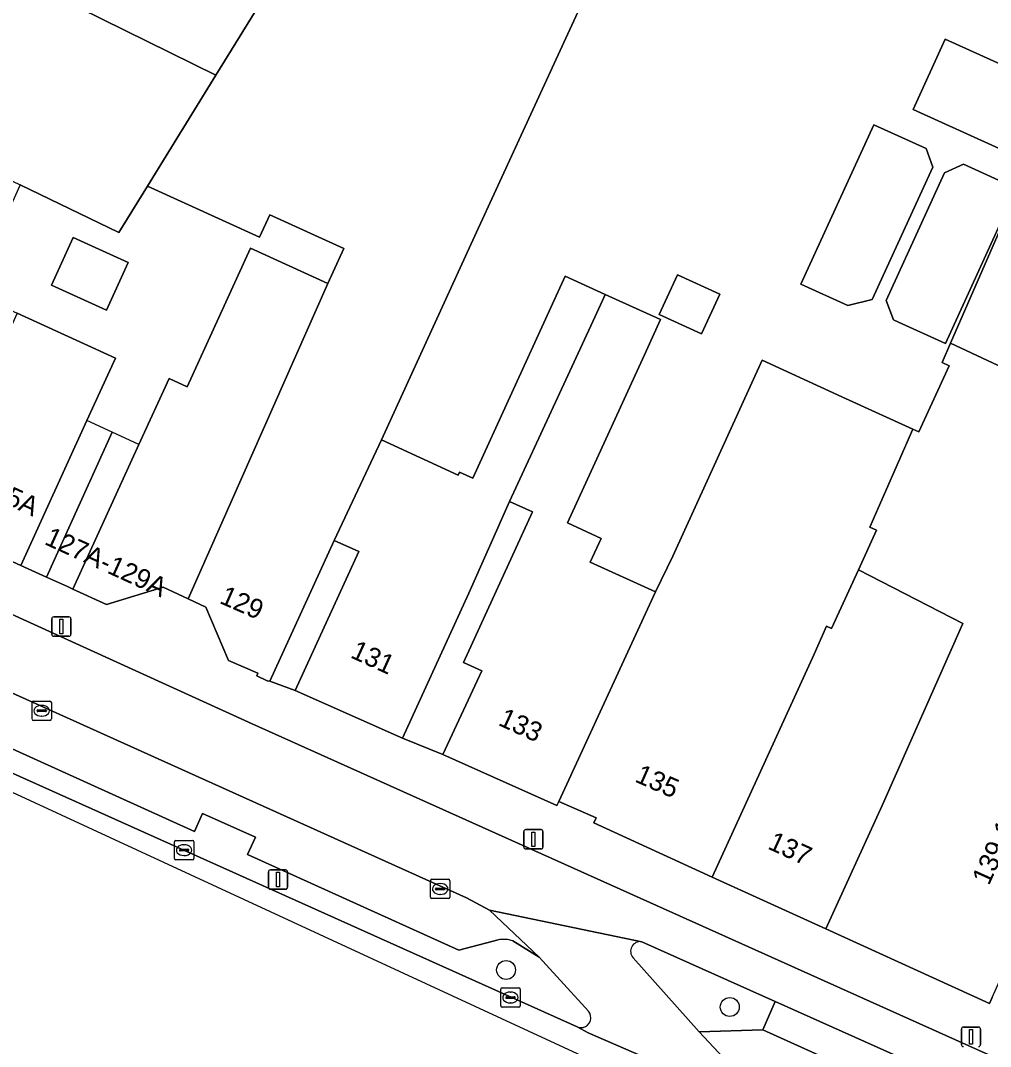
# Model space of a CAD drawing. Extents: x 161881 to 162523, y 381678 to 382381.
# Drawn here: x 162225.8 to 162276, y 381801 to 381854 of the extents above; entities that cross this region are included whole.
import ezdxf

# ---------------------------------------------------------------- set-up
doc = ezdxf.new("R2010")
doc.units = 0
for name, color, linetype in [('IMGEO_Berm_groen', 7, 'Continuous'), ('IMGEO_Boom', 7, 'Continuous'), ('IMGEO_Erf', 7, 'Continuous'), ('IMGEO_Fietspad_open', 7, 'Continuous'), ('IMGEO_Kolk', 7, 'Continuous'), ('IMGEO_Lichtmast', 7, 'Continuous'), ('IMGEO_Pand', 7, 'Continuous'), ('IMGEO_Pand_nummerreeks', 7, 'Continuous'), ('IMGEO_Pand_overbouw', 7, 'Continuous'), ('IMGEO_Parkeervlak_open', 7, 'Continuous'), ('IMGEO_Rijbaan_lokaal_gesloten', 7, 'Continuous'), ('IMGEO_Verkeerseiland_open', 7, 'Continuous'), ('IMGEO_Voetpad_open', 7, 'Continuous')]:
    doc.layers.add(name, color=color, linetype=linetype)

msp = doc.modelspace()

# ---------------------------------------------------------------- linework, layer by layer
at = {"layer": 'IMGEO_Berm_groen'}
for points in [[(162235.254, 381813.018), (162234.842, 381812.097), (162223.91, 381817.029), (162224.331, 381817.952), (162221.796, 381819.046), (162221.173, 381818.267), (162210.225, 381823.154), (162210.738, 381824.256), (162207.942, 381825.323), (162207.514, 381824.414), (162201.505, 381827.376), (162200.955, 381826.085), (162216.47, 381819.118), (162254.636, 381801.98)], [(162250.538, 381806.48), (162248.506, 381805.946), (162237.578, 381810.894), (162237.993, 381811.792), (162235.254, 381813.018)], [(162255.207, 381802.799), (162252.665, 381805.587), (162251.307, 381806.429)], [(162257.521, 381805.559), (162260.94, 381801.733), (162264.233, 381801.834), (162264.876, 381803.292), (162257.97, 381806.387)]]:
    msp.add_lwpolyline(points, dxfattribs=at)
for centre, radius, start, end in [((162250.829, 381805.045), 1.464, 70.9465, 101.4649), ((162257.894, 381805.893), 0.5, 81.2367, 221.824), ((162254.823, 381802.458), 0.514, 283.0791, 41.57), ((162254.823, 381802.457), 0.512, 248.5913, 283.103)]:
    msp.add_arc(centre, radius, start, end, dxfattribs=at)
at = {"layer": 'IMGEO_Boom'}
for centre in [(162250.952, 381804.927), (162262.52, 381803.011)]:
    msp.add_circle(centre, 0.489, dxfattribs=at)
at = {"layer": 'IMGEO_Erf'}
for points in [[(162256.161, 381857.743), (162252.342, 381849.408), (162249.124, 381842.446), (162244.506, 381832.34), (162248.482, 381830.524), (162248.551, 381830.674), (162249.234, 381830.362), (162253.268, 381839.19), (162254.009, 381840.812), (162256.086, 381839.862), (162258.931, 381838.563), (162258.19, 381836.942), (162254.126, 381828.047), (162255.87, 381827.25), (162255.308, 381826.021), (162258.689, 381824.477), (162259.578, 381826.336), (162264.205, 381836.46), (162268.318, 381834.58), (162271.987, 381832.903), (162272.302, 381832.759), (162273.867, 381836.183), (162273.499, 381836.351), (162273.937, 381837.352), (162276.749, 381843.77)], [(162277.045, 381844.695), (162273.678, 381837.331), (162271.241, 381838.439), (162270.987, 381838.554), (162270.607, 381839.556), (162273.63, 381846.161), (162274.603, 381846.604), (162277.429, 381845.321)]]:
    msp.add_lwpolyline(points, dxfattribs=at)
for points in [[(162279.221, 381850.549), (162277.559, 381846.911), (162272.006, 381849.436), (162273.668, 381853.074)], [(162272.671, 381847.413), (162273.018, 381846.444), (162269.885, 381839.6), (162268.626, 381839.294), (162266.2, 381840.397), (162269.968, 381848.642)], [(162237.733, 381842.257), (162241.739, 381840.426), (162242.567, 381842.238), (162238.73, 381843.992), (162238.196, 381842.822), (162232.406, 381845.468), (162230.931, 381843.076), (162225.821, 381845.53), (162224.634, 381842.932), (162223.557, 381843.424), (162222.21, 381840.476), (162225.66, 381838.899), (162230.754, 381836.572), (162229.277, 381833.339), (162225.862, 381825.851), (162227.18, 381825.249), (162228.266, 381824.753), (162228.546, 381824.625), (162231.967, 381832.11), (162233.525, 381835.519), (162234.459, 381835.092)], [(162227.451, 381840.348), (162228.565, 381842.81), (162231.407, 381841.512), (162230.293, 381839.05)], [(162262.003, 381839.881), (162261.065, 381837.827), (162258.871, 381838.829), (162259.81, 381840.883)], [(162251.124, 381829.166), (162249.029, 381824.408), (162245.604, 381816.912), (162247.689, 381816.07), (162249.696, 381820.391), (162248.75, 381820.823), (162252.315, 381828.622)], [(162240.044, 381819.375), (162243.331, 381826.568), (162242.059, 381827.149), (162238.733, 381819.87)]]:
    msp.add_lwpolyline(points, close=True, dxfattribs=at)
at = {"layer": 'IMGEO_Fietspad_open'}
for points in [[(162297.281, 381790.934), (162283.991, 381796.906), (162276.913, 381800.086), (162237.824, 381817.651), (162177.947, 381844.935)], [(162183.799, 381840.053), (162184.069, 381839.866), (162192.812, 381833.805), (162194.089, 381833.367), (162198.754, 381831.251), (162197.694, 381828.855), (162197.222, 381827.799), (162199.963, 381826.58), (162201.558, 381830.008), (162248.9, 381808.653), (162250.093, 381808.023), (162257.97, 381806.387), (162264.876, 381803.292), (162275.916, 381798.35), (162283.117, 381795.079), (162296.058, 381789.157)]]:
    msp.add_lwpolyline(points, dxfattribs=at)
at = {"layer": 'IMGEO_Kolk'}
for p, q in [((162226.436, 381817.908), (162226.436, 381818.76)), ((162226.511, 381818.834), (162227.363, 381818.834)), ((162226.924, 381818.614), (162226.949, 381818.614)), ((162227.437, 381818.76), (162227.437, 381817.908)), ((162226.695, 381818.328), (162226.695, 381818.34)), ((162227.133, 381818.291), (162226.735, 381818.291)), ((162226.738, 381818.377), (162227.136, 381818.377)), ((162226.947, 381818.054), (162226.922, 381818.054)), ((162227.179, 381818.34), (162227.179, 381818.328)), ((162227.363, 381817.834), (162226.511, 381817.834)), ((162233.8, 381810.7), (162233.8, 381811.552)), ((162233.875, 381811.626), (162234.727, 381811.626)), ((162234.801, 381811.552), (162234.801, 381810.7)), ((162234.059, 381811.12), (162234.059, 381811.132)), ((162234.497, 381811.083), (162234.099, 381811.083)), ((162234.102, 381811.169), (162234.5, 381811.169)), ((162234.288, 381811.406), (162234.313, 381811.406)), ((162234.543, 381811.132), (162234.543, 381811.12)), ((162234.727, 381810.626), (162233.875, 381810.626)), ((162234.311, 381810.846), (162234.286, 381810.846)), ((162247.043, 381808.69), (162247.043, 381809.542)), ((162247.118, 381809.616), (162247.97, 381809.616)), ((162247.531, 381809.396), (162247.556, 381809.396)), ((162248.044, 381809.542), (162248.044, 381808.69)), ((162247.302, 381809.11), (162247.302, 381809.122)), ((162247.74, 381809.073), (162247.342, 381809.073)), ((162247.345, 381809.159), (162247.743, 381809.159)), ((162247.786, 381809.122), (162247.786, 381809.11)), ((162247.97, 381808.616), (162247.118, 381808.616)), ((162247.554, 381808.836), (162247.529, 381808.836)), ((162250.677, 381803.076), (162250.677, 381803.928)), ((162250.752, 381804.002), (162251.604, 381804.002)), ((162251.165, 381803.782), (162251.19, 381803.782)), ((162251.678, 381803.928), (162251.678, 381803.076)), ((162250.936, 381803.496), (162250.936, 381803.508)), ((162251.374, 381803.459), (162250.976, 381803.459)), ((162250.979, 381803.545), (162251.377, 381803.545)), ((162251.188, 381803.222), (162251.163, 381803.222)), ((162251.42, 381803.508), (162251.42, 381803.496)), ((162251.604, 381803.002), (162250.752, 381803.002))]:
    msp.add_line(p, q, dxfattribs=at)
for points in [[(162226.436, 381817.908), (162226.436, 381818.76)], [(162226.511, 381818.834), (162227.363, 381818.834)], [(162227.437, 381818.76), (162227.437, 381817.908)], [(162227.363, 381817.834), (162226.511, 381817.834)], [(162233.8, 381810.7), (162233.8, 381811.552)], [(162233.875, 381811.626), (162234.727, 381811.626)], [(162234.801, 381811.552), (162234.801, 381810.7)], [(162234.727, 381810.626), (162233.875, 381810.626)], [(162247.043, 381808.69), (162247.043, 381809.542)], [(162247.118, 381809.616), (162247.97, 381809.616)], [(162248.044, 381809.542), (162248.044, 381808.69)], [(162247.97, 381808.616), (162247.118, 381808.616)], [(162250.677, 381803.076), (162250.677, 381803.928)], [(162250.752, 381804.002), (162251.604, 381804.002)], [(162251.678, 381803.928), (162251.678, 381803.076)], [(162251.604, 381803.002), (162250.752, 381803.002)]]:
    msp.add_lwpolyline(points, dxfattribs=at)
for centre, radius, start, end in [((162226.513, 381818.758), 0.0765, 91.552, 178.448), ((162226.513, 381818.758), 0.0765, 91.552, 178.448), ((162227.361, 381818.758), 0.0765, 1.552, 88.448), ((162227.361, 381818.758), 0.0765, 1.552, 88.448), ((162226.513, 381817.91), 0.0765, 181.552, 268.448), ((162226.513, 381817.91), 0.0765, 181.552, 268.448), ((162226.735, 381818.337), 0.0403, 85.8775, 175.7526), ((162226.732, 381818.327), 0.0366, 178.938, 274.7102), ((162227.136, 381818.334), 0.043, 264.8664, 352.4533), ((162227.14, 381818.339), 0.0386, 1.7309, 96.639), ((162227.361, 381817.91), 0.0765, 271.552, 358.448), ((162227.361, 381817.91), 0.0765, 271.552, 358.448), ((162233.877, 381811.55), 0.0765, 91.552, 178.448), ((162233.877, 381811.55), 0.0765, 91.552, 178.448), ((162234.725, 381811.55), 0.0765, 1.552, 88.448), ((162234.725, 381811.55), 0.0765, 1.552, 88.448), ((162234.099, 381811.129), 0.0403, 85.8775, 175.7526), ((162234.096, 381811.119), 0.0366, 178.938, 274.7102), ((162234.5, 381811.126), 0.043, 264.8664, 352.4533), ((162234.504, 381811.131), 0.0386, 1.7309, 96.639), ((162233.877, 381810.702), 0.0765, 181.552, 268.448), ((162233.877, 381810.702), 0.0765, 181.552, 268.448), ((162234.725, 381810.702), 0.0765, 271.552, 358.448), ((162234.725, 381810.702), 0.0765, 271.552, 358.448), ((162247.12, 381809.54), 0.0765, 91.552, 178.448), ((162247.12, 381809.54), 0.0765, 91.552, 178.448), ((162247.968, 381809.54), 0.0765, 1.552, 88.448), ((162247.968, 381809.54), 0.0765, 1.552, 88.448), ((162247.342, 381809.119), 0.0403, 85.8775, 175.7526), ((162247.339, 381809.109), 0.0366, 178.938, 274.7102), ((162247.743, 381809.116), 0.043, 264.8664, 352.4533), ((162247.747, 381809.121), 0.0386, 1.7309, 96.639), ((162247.12, 381808.692), 0.0765, 181.552, 268.448), ((162247.12, 381808.692), 0.0765, 181.552, 268.448), ((162247.968, 381808.692), 0.0765, 271.552, 358.448), ((162247.968, 381808.692), 0.0765, 271.552, 358.448), ((162250.754, 381803.926), 0.0765, 91.552, 178.448), ((162250.754, 381803.926), 0.0765, 91.552, 178.448), ((162251.602, 381803.926), 0.0765, 1.552, 88.448), ((162251.602, 381803.926), 0.0765, 1.552, 88.448), ((162250.754, 381803.078), 0.0765, 181.552, 268.448), ((162250.754, 381803.078), 0.0765, 181.552, 268.448), ((162250.976, 381803.505), 0.0403, 85.8775, 175.7526), ((162250.973, 381803.495), 0.0366, 178.938, 274.7102), ((162251.377, 381803.502), 0.043, 264.8664, 352.4533), ((162251.381, 381803.507), 0.0386, 1.7309, 96.639), ((162251.602, 381803.078), 0.0765, 271.552, 358.448), ((162251.602, 381803.078), 0.0765, 271.552, 358.448)]:
    msp.add_arc(centre, radius, start, end, dxfattribs=at)
for centre, major_axis, ratio, start_param, end_param in [((162226.923, 381818.334), (-0.387, 0.002), 0.722429, 4.712389, 7.853982), ((162226.948, 381818.334), (-0.39, 0.002), 0.717154, 1.570796, 4.712389), ((162234.287, 381811.126), (-0.387, 0.002), 0.722429, 4.712389, 7.853982), ((162234.312, 381811.126), (-0.39, 0.002), 0.717154, 1.570796, 4.712389), ((162247.53, 381809.116), (-0.387, 0.002), 0.722429, 4.712389, 7.853982), ((162247.555, 381809.116), (-0.39, 0.002), 0.717154, 1.570796, 4.712389), ((162251.164, 381803.502), (-0.387, 0.002), 0.722429, 4.712389, 7.853982), ((162251.189, 381803.502), (-0.39, 0.002), 0.717154, 1.570796, 4.712389)]:
    msp.add_ellipse(centre, major_axis=major_axis, ratio=ratio, start_param=start_param, end_param=end_param, dxfattribs=at)
at = {"layer": 'IMGEO_Lichtmast'}
for p, q in [((162227.557, 381823.191), (162228.347, 381823.191)), ((162228.347, 381823.191), (162227.557, 381823.191)), ((162227.457, 381822.291), (162227.457, 381823.091)), ((162227.457, 381823.091), (162227.457, 381822.291)), ((162228.447, 381823.091), (162228.447, 381822.291)), ((162228.447, 381822.291), (162228.447, 381823.091)), ((162228.347, 381822.191), (162227.557, 381822.191)), ((162227.557, 381822.191), (162228.347, 381822.191)), ((162251.871, 381811.285), (162251.871, 381812.085)), ((162251.871, 381812.085), (162251.871, 381811.285)), ((162251.971, 381812.185), (162252.761, 381812.185)), ((162252.761, 381812.185), (162251.971, 381812.185)), ((162252.861, 381812.085), (162252.861, 381811.285)), ((162252.861, 381811.285), (162252.861, 381812.085)), ((162252.761, 381811.185), (162251.971, 381811.185)), ((162251.971, 381811.185), (162252.761, 381811.185)), ((162238.662, 381809.205), (162238.662, 381810.005)), ((162238.662, 381810.005), (162238.662, 381809.205)), ((162238.762, 381810.105), (162239.552, 381810.105)), ((162239.552, 381810.105), (162238.762, 381810.105)), ((162239.652, 381810.005), (162239.652, 381809.205)), ((162239.652, 381809.205), (162239.652, 381810.005)), ((162239.552, 381809.105), (162238.762, 381809.105)), ((162238.762, 381809.105), (162239.552, 381809.105)), ((162274.601, 381801.969), (162275.391, 381801.969)), ((162275.391, 381801.969), (162274.601, 381801.969)), ((162274.501, 381801.069), (162274.501, 381801.869)), ((162274.501, 381801.869), (162274.501, 381801.069)), ((162275.491, 381801.869), (162275.491, 381801.069)), ((162275.491, 381801.069), (162275.491, 381801.869))]:
    msp.add_line(p, q, dxfattribs=at)
for points in [[(162227.877, 381823.066), (162228.027, 381823.066), (162228.027, 381822.316), (162227.877, 381822.316), (162227.877, 381823.066)], [(162252.291, 381812.06), (162252.441, 381812.06), (162252.441, 381811.31), (162252.291, 381811.31), (162252.291, 381812.06)], [(162239.082, 381809.98), (162239.232, 381809.98), (162239.232, 381809.23), (162239.082, 381809.23), (162239.082, 381809.98)], [(162274.921, 381801.844), (162275.071, 381801.844), (162275.071, 381801.094), (162274.921, 381801.094), (162274.921, 381801.844)]]:
    msp.add_lwpolyline(points, dxfattribs=at)
for centre, start, end in [((162227.557, 381823.091), 90, 180), ((162227.557, 381823.091), 90, 180), ((162228.347, 381823.091), 0, 90), ((162228.347, 381823.091), 360, 90), ((162227.557, 381822.291), 180, 270), ((162227.557, 381822.291), 180, 270), ((162228.347, 381822.291), 270, 0), ((162228.347, 381822.291), 270, 0), ((162251.971, 381812.085), 90, 180), ((162251.971, 381812.085), 90, 180), ((162252.761, 381812.085), 0, 90), ((162252.761, 381812.085), 360, 90), ((162251.971, 381811.285), 180, 270), ((162251.971, 381811.285), 180, 270), ((162252.761, 381811.285), 270, 0), ((162252.761, 381811.285), 270, 0), ((162238.762, 381810.005), 90, 180), ((162238.762, 381810.005), 90, 180), ((162239.552, 381810.005), 0, 90), ((162239.552, 381810.005), 360, 90), ((162238.762, 381809.205), 180, 270), ((162238.762, 381809.205), 180, 270), ((162239.552, 381809.205), 270, 0), ((162239.552, 381809.205), 270, 0), ((162274.601, 381801.869), 90, 180), ((162274.601, 381801.869), 90, 180), ((162275.391, 381801.869), 0, 90), ((162275.391, 381801.869), 360, 90), ((162274.601, 381801.069), 180, 270), ((162274.601, 381801.069), 180, 270), ((162275.391, 381801.069), 270, 0), ((162275.391, 381801.069), 270, 0)]:
    msp.add_arc(centre, 0.1, start, end, dxfattribs=at)
at = {"layer": 'IMGEO_Pand'}
for points in [[(162222.972, 381857.598), (162220.321, 381858.911), (162211.275, 381863.392), (162201.278, 381868.442), (162200.189, 381868.993), (162191.173, 381862.471), (162202.159, 381857.074), (162201.802, 381856.284), (162194.508, 381840.175), (162203.692, 381835.979), (162211.21, 381852.547), (162219.706, 381848.467), (162222.963, 381846.903), (162225.821, 381845.53), (162230.931, 381843.076), (162232.406, 381845.468), (162235.949, 381851.214)], [(162252.342, 381849.408), (162256.161, 381857.743), (162257.093, 381859.777), (162257.873, 381861.479), (162257.963, 381861.674), (162246.025, 381867.559), (162240.666, 381858.867), (162235.949, 381851.214), (162232.406, 381845.468), (162238.196, 381842.822), (162238.73, 381843.992), (162242.567, 381842.238), (162241.739, 381840.426), (162234.507, 381824.125), (162235.421, 381823.701), (162236.604, 381820.938), (162238.114, 381820.275), (162238.061, 381820.148), (162238.59, 381819.884), (162238.733, 381819.87), (162242.059, 381827.149), (162244.506, 381832.34), (162249.124, 381842.446)], [(162228.776, 381865.106), (162227.131, 381865.927), (162224.418, 381860.495), (162222.972, 381857.598), (162235.949, 381851.214), (162240.666, 381858.867)], [(162277.559, 381846.911), (162279.221, 381850.549), (162273.668, 381853.074), (162272.006, 381849.436)], [(162273.018, 381846.444), (162272.671, 381847.413), (162269.968, 381848.642), (162266.2, 381840.397), (162268.626, 381839.294), (162269.885, 381839.6)], [(162277.212, 381844.825), (162277.429, 381845.321), (162274.603, 381846.604), (162273.63, 381846.161), (162270.607, 381839.556), (162270.987, 381838.554), (162271.241, 381838.439), (162273.678, 381837.331), (162277.045, 381844.695)], [(162278.877, 381842.841), (162276.749, 381843.77), (162273.937, 381837.352), (162278.028, 381835.435), (162278.395, 381835.263), (162279.968, 381838.708), (162277.585, 381839.797)], [(162227.451, 381840.348), (162230.293, 381839.05), (162231.407, 381841.512), (162228.565, 381842.81)], [(162241.739, 381840.426), (162237.733, 381842.257), (162234.459, 381835.092), (162233.525, 381835.519), (162231.967, 381832.11), (162228.546, 381824.625), (162230.281, 381823.832), (162233.219, 381824.723), (162234.507, 381824.125)], [(162251.124, 381829.166), (162255.336, 381838.245), (162255.943, 381839.554), (162256.086, 381839.862), (162254.009, 381840.812), (162253.268, 381839.19), (162249.234, 381830.362), (162248.551, 381830.674), (162248.482, 381830.524), (162244.506, 381832.34), (162242.059, 381827.149), (162243.331, 381826.568), (162240.044, 381819.375), (162245.604, 381816.912), (162249.029, 381824.408)], [(162258.871, 381838.829), (162261.065, 381837.827), (162262.003, 381839.881), (162259.81, 381840.883)], [(162255.308, 381826.021), (162255.87, 381827.25), (162254.126, 381828.047), (162258.19, 381836.942), (162258.931, 381838.563), (162256.086, 381839.862), (162255.943, 381839.554), (162255.336, 381838.245), (162251.124, 381829.166), (162252.315, 381828.622), (162248.75, 381820.823), (162249.696, 381820.391), (162247.689, 381816.07), (162253.577, 381813.435), (162253.673, 381813.645), (162258.689, 381824.477)], [(162229.277, 381833.339), (162230.754, 381836.572), (162225.66, 381838.899), (162220.8, 381828.163), (162225.862, 381825.851)], [(162284.507, 381821.787), (162288.539, 381829.192), (162283.992, 381831.27), (162279.396, 381833.371), (162279.176, 381832.887), (162277.263, 381833.76), (162278.028, 381835.435), (162273.937, 381837.352), (162273.499, 381836.351), (162273.867, 381836.183), (162272.302, 381832.759), (162271.987, 381832.903), (162269.766, 381827.834), (162270.107, 381827.678), (162269.172, 381825.632), (162274.569, 381822.855), (162270.405, 381813.427), (162267.49, 381807.052), (162275.953, 381803.185), (162276.093, 381803.496), (162283.439, 381819.827)], [(162261.619, 381809.735), (162266.89, 381821.27), (162267.52, 381822.707), (162267.781, 381822.588), (162269.172, 381825.632), (162270.107, 381827.678), (162269.766, 381827.834), (162271.987, 381832.903), (162268.318, 381834.58), (162264.205, 381836.46), (162259.578, 381826.336), (162258.689, 381824.477), (162253.673, 381813.645), (162255.605, 381812.795), (162255.487, 381812.537)], [(162261.619, 381809.735), (162267.49, 381807.052), (162270.405, 381813.427), (162274.569, 381822.855), (162269.172, 381825.632), (162267.781, 381822.588), (162267.52, 381822.707), (162266.89, 381821.27)]]:
    msp.add_lwpolyline(points, close=True, dxfattribs=at)
at = {"layer": 'IMGEO_Pand_overbouw'}
for points in [[(162230.574, 381832.746), (162229.277, 381833.339), (162225.862, 381825.851), (162227.18, 381825.249)], [(162231.967, 381832.11), (162230.574, 381832.746), (162227.18, 381825.249), (162228.266, 381824.753), (162228.546, 381824.625)]]:
    msp.add_lwpolyline(points, close=True, dxfattribs=at)
at = {"layer": 'IMGEO_Parkeervlak_open'}
for points in [[(162201.558, 381830.008), (162199.963, 381826.58), (162200.955, 381826.085), (162201.505, 381827.376), (162207.514, 381824.414), (162207.942, 381825.323), (162210.738, 381824.256), (162210.225, 381823.154), (162221.173, 381818.267), (162221.796, 381819.046), (162224.331, 381817.952), (162223.91, 381817.029), (162234.842, 381812.097), (162235.254, 381813.018), (162237.993, 381811.792), (162237.578, 381810.894), (162248.506, 381805.946), (162250.538, 381806.48)], [(162251.307, 381806.429), (162252.665, 381805.587), (162250.093, 381808.023), (162248.9, 381808.653), (162201.558, 381830.008)]]:
    msp.add_lwpolyline(points, dxfattribs=at)
msp.add_arc((162250.829, 381805.045), 1.464, 70.9465, 101.4649, dxfattribs=at)
at = {"layer": 'IMGEO_Rijbaan_lokaal_gesloten'}
for points in [[(162157.474, 381846.239), (162163.289, 381842.84), (162270.956, 381793.049), (162271.685, 381794.828), (162265.892, 381797.201), (162264.88, 381797.509), (162260.412, 381799.413), (162255.206, 381801.667), (162254.636, 381801.98), (162216.47, 381819.118), (162200.955, 381826.085), (162199.963, 381826.58), (162197.222, 381827.799), (162186.613, 381832.56), (162184.638, 381833.581), (162180.636, 381835.815), (162176.308, 381838.737), (162175.355, 381839.579), (162172.48, 381841.526), (162156.84, 381852.193), (162155.688, 381852.991), (162152.445, 381855.182), (162146.893, 381858.988)], [(162257.97, 381806.387), (162250.093, 381808.023), (162252.665, 381805.587), (162255.207, 381802.799)], [(162263.932, 381798.524), (162260.94, 381801.733), (162257.521, 381805.559)], [(162254.636, 381801.98), (162255.206, 381801.667), (162260.412, 381799.413), (162264.88, 381797.509), (162265.892, 381797.201), (162265.384, 381797.417)]]:
    msp.add_lwpolyline(points, dxfattribs=at)
for centre, radius, start, end in [((162257.894, 381805.893), 0.5, 81.2367, 221.824), ((162254.823, 381802.458), 0.514, 283.0791, 41.57), ((162254.823, 381802.457), 0.512, 248.5913, 283.103)]:
    msp.add_arc(centre, radius, start, end, dxfattribs=at)
at = {"layer": 'IMGEO_Verkeerseiland_open'}
msp.add_lwpolyline([(162265.384, 381797.417), (162265.892, 381797.201), (162271.685, 381794.828), (162272.193, 381795.887), (162273.07, 381797.83), (162264.233, 381801.834), (162260.94, 381801.733), (162263.932, 381798.524)], dxfattribs=at)
at = {"layer": 'IMGEO_Voetpad_open'}
for points in [[(162177.947, 381844.935), (162237.824, 381817.651), (162276.913, 381800.086), (162283.991, 381796.906), (162297.281, 381790.934)], [(162276.093, 381803.496), (162275.953, 381803.185), (162267.49, 381807.052), (162261.619, 381809.735), (162255.487, 381812.537), (162255.605, 381812.795), (162253.673, 381813.645), (162253.577, 381813.435), (162247.689, 381816.07), (162245.604, 381816.912), (162240.044, 381819.375), (162238.733, 381819.87), (162238.59, 381819.884), (162238.061, 381820.148), (162238.114, 381820.275), (162236.604, 381820.938), (162235.421, 381823.701), (162234.507, 381824.125), (162233.219, 381824.723), (162230.281, 381823.832), (162228.546, 381824.625), (162228.266, 381824.753), (162227.18, 381825.249), (162225.862, 381825.851), (162220.8, 381828.163)]]:
    msp.add_lwpolyline(points, dxfattribs=at)
msp.add_lwpolyline([(162264.876, 381803.292), (162264.233, 381801.834), (162273.07, 381797.83), (162275.238, 381796.831), (162275.916, 381798.35)], close=True, dxfattribs=at)

# ---------------------------------------------------------------- texts
at = {"layer": 'IMGEO_Pand_nummerreeks'}
for s, rotation, p in [('125-125A', 335.2998, (162221.21, 381830.79)), ('127A-129A', 335.4373, (162227.026, 381826.969)), ('129', 336.2967, (162236.08, 381823.923)), ('131', 335.4488, (162242.853, 381821.109)), ('133', 335.4488, (162250.5, 381817.611)), ('135', 336.2525, (162257.561, 381814.687)), ('139-143', 65.7813, (162275.922, 381809.26)), ('137', 335.4517, (162264.43, 381811.22))]:
    msp.add_text(s, height=1, rotation=rotation, dxfattribs=at).set_placement(p)

doc.saveas('drawing.dxf')
